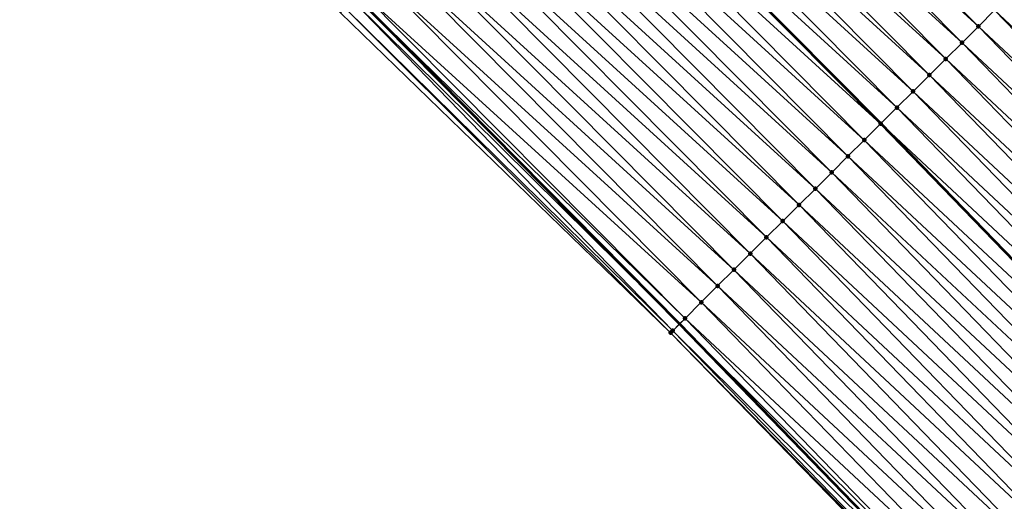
# Model space of a CAD drawing. Header units: feet. Extents: x 2017424 to 2024169, y 808042 to 818730.
# Tile 327 of 329: x 2022837 to 2022880, y 814107 to 814127. Entities that reach past the tile are written whole.
import ezdxf

# ---------------------------------------------------------------- set-up
doc = ezdxf.new("R2010")
doc.units = ezdxf.units.FT
doc.header["$MEASUREMENT"] = 0
for name, color, linetype, lineweight in [('EP_Travel Lane', 172, 'Continuous', 53), ('NB-Road Shots', 141, 'Continuous', 100), ('NB-Road X-Section', 40, 'Continuous', 13), ('STRIPING', 60, 'Continuous', 53)]:
    doc.layers.add(name, color=color, linetype=linetype, lineweight=lineweight)
doc.layers.add('I-77-MM15-17_NB-Surface-BORDER', color=7, linetype='Continuous')
doc.layers.add('I-77-MM15-17_NB-Surface-TIN', color=7, linetype='Continuous')

msp = doc.modelspace()

# ---------------------------------------------------------------- linework, layer by layer
at = {"layer": 'EP_Travel Lane'}
msp.add_polyline3d([(2022765.93421145, 814211.228142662, 292.9237701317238), (2022780.590182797, 814197.6377920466, 293.6343164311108), (2022795.246020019, 814184.0475658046, 294.3500033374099), (2022809.429719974, 814170.4294387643, 295.0168488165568), (2022823.773793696, 814156.5083717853, 295.6887549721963), (2022837.846645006, 814142.7086829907, 296.3693367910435), (2022851.888615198, 814128.4824233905, 297.0313413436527), (2022865.930649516, 814114.2560988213, 297.6905770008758), (2022879.679770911, 814100.0515784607, 298.3755855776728), (2022893.530545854, 814085.6403853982, 299.0637716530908), (2022907.219935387, 814071.3196983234, 299.7327200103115), (2022920.892147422, 814056.7373594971, 300.3860491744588), (2022934.56402017, 814042.1553825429, 301.0539102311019), (2022947.9282482, 814027.5710846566, 301.7183401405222), (2022961.363909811, 814012.7726420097, 302.418414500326), (2022974.577855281, 813998.1075643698, 303.0973242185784), (2022987.721669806, 813983.0480919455, 303.7749142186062), (2023000.864752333, 813967.9894582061, 304.4842388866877), (2023013.451521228, 813953.017964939, 305.1551549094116), (2023026.20817397, 813937.6310458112, 305.8702071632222), (2023038.734556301, 813922.406306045, 306.5702189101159), (2023051.205379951, 813906.7851186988, 307.2472481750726), (2023063.677757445, 813891.1619849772, 307.846601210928), (2023075.819066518, 813875.5859741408, 308.415438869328)], dxfattribs=at)
at = {"layer": 'I-77-MM15-17_NB-Surface-BORDER', "color": 3, "linetype": 'Continuous', "lineweight": -3}
msp.add_polyline3d([(2023075.644691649, 813875.4506071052, 308.3951260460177), (2023063.472029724, 813890.9968129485, 307.8238319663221), (2023050.956435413, 813906.5852500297, 307.2197133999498), (2023038.187647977, 813921.9670301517, 306.505273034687), (2023025.412794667, 813936.9668474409, 305.7631084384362), (2023013.145619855, 813952.7625636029, 305.1150415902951), (2023000.542632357, 813967.7040317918, 304.4403840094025), (2022987.34096004, 813982.7105771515, 303.7193854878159), (2022973.954884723, 813997.5557681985, 303.0170083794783), (2022961.094086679, 814012.5253822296, 302.3860692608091), (2022947.894297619, 814027.5399724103, 301.7142552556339), (2022933.753421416, 814041.3901340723, 300.9418025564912), (2022920.242084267, 814056.123499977, 300.2926115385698), (2022907.018253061, 814071.1294777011, 299.7086381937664), (2022893.214769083, 814085.3351465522, 299.0268923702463), (2022879.33572334, 814099.7189918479, 298.3349727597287), (2022865.540453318, 814113.867119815, 297.641418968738), (2022851.186854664, 814127.7824356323, 296.9339551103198), (2022837.317620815, 814142.1808926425, 296.2937104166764), (2022823.247478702, 814155.9622100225, 295.6093077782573), (2022808.897201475, 814169.8771579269, 294.9430237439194), (2022794.931266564, 814183.7060672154, 294.3105555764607), (2022780.173136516, 814197.1852651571, 293.5812173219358), (2022765.714295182, 814210.9894531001, 292.8945522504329)], dxfattribs=at)
at = {"layer": 'I-77-MM15-17_NB-Surface-TIN', "color": 128, "linetype": 'Continuous', "lineweight": -3}
for points in [[(2022878.923123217, 814127.1909584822, 298.959040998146), (2022864.853132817, 814141.3881924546, 298.2699446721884), (2022864.144448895, 814140.6826626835, 298.2010042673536)], [(2022878.923123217, 814127.1909584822, 298.959040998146), (2022879.631870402, 814127.8964244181, 299.0252531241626), (2022864.853132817, 814141.3881924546, 298.2699446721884)], [(2022878.214431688, 814126.4854363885, 298.8904288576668), (2022864.144448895, 814140.6826626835, 298.2010042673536), (2022863.435826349, 814139.9770709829, 298.1294171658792)], [(2022878.214431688, 814126.4854363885, 298.8904288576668), (2022878.923123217, 814127.1909584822, 298.959040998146), (2022864.144448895, 814140.6826626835, 298.2010042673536)], [(2022877.505826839, 814125.77982683, 298.8180787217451), (2022863.435826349, 814139.9770709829, 298.1294171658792), (2022862.727174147, 814139.2715092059, 298.0591089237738)], [(2022877.505826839, 814125.77982683, 298.8180787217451), (2022878.214431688, 814126.4854363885, 298.8904288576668), (2022863.435826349, 814139.9770709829, 298.1294171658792)], [(2022876.797226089, 814125.0742131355, 298.7455518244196), (2022862.727174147, 814139.2715092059, 298.0591089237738), (2022862.018408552, 814138.5660618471, 297.9936905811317)], [(2022876.797226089, 814125.0742131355, 298.7455518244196), (2022877.505826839, 814125.77982683, 298.8180787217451), (2022862.727174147, 814139.2715092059, 298.0591089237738)], [(2022876.088474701, 814124.3687514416, 298.6795209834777), (2022862.018408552, 814138.5660618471, 297.9936905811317), (2022861.3096274, 814137.8606301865, 297.9289431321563)], [(2022876.088474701, 814124.3687514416, 298.6795209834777), (2022876.797226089, 814125.0742131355, 298.7455518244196), (2022862.018408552, 814138.5660618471, 297.9936905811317)], [(2022875.379753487, 814123.6632593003, 298.6121889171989), (2022861.3096274, 814137.8606301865, 297.9289431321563), (2022860.608899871, 814137.1632971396, 297.8667220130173)], [(2022875.379753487, 814123.6632593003, 298.6121889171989), (2022876.088474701, 814124.3687514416, 298.6795209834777), (2022861.3096274, 814137.8606301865, 297.9289431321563)], [(2022874.671068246, 814122.9577308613, 298.5433055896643), (2022860.600804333, 814137.1552408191, 297.8660031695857), (2022859.892074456, 814136.4497574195, 297.7990445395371)], [(2022860.600804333, 814137.1552408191, 297.8660031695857), (2022874.679184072, 814122.9658105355, 298.5440944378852), (2022860.608899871, 814137.1632971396, 297.8667220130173)], [(2022874.671068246, 814122.9577308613, 298.5433055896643), (2022874.679184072, 814122.9658105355, 298.5440944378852), (2022860.600804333, 814137.1552408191, 297.8660031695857)], [(2022875.379753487, 814123.6632593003, 298.6121889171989), (2022860.608899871, 814137.1632971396, 297.8667220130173), (2022874.679184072, 814122.9658105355, 298.5440944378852)], [(2022873.962352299, 814122.2522334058, 298.4757464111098), (2022859.892074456, 814136.4497574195, 297.7990445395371), (2022859.183215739, 814135.744404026, 297.7376419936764)], [(2022873.962352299, 814122.2522334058, 298.4757464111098), (2022874.671068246, 814122.9577308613, 298.5433055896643), (2022859.892074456, 814136.4497574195, 297.7990445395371)], [(2022873.253496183, 814121.5468773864, 298.4142317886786), (2022859.183215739, 814135.744404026, 297.7376419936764), (2022858.474517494, 814135.0388887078, 297.6693192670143)], [(2022873.253496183, 814121.5468773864, 298.4142317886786), (2022873.962352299, 814122.2522334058, 298.4757464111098), (2022859.183215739, 814135.744404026, 297.7376419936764)], [(2022872.544825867, 814120.8413338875, 298.3447048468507), (2022858.474517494, 814135.0388887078, 297.6693192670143), (2022857.76584416, 814134.333348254, 297.5999223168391)], [(2022872.544825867, 814120.8413338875, 298.3447048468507), (2022873.253496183, 814121.5468773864, 298.4142317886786), (2022858.474517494, 814135.0388887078, 297.6693192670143)], [(2022871.836190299, 814120.1357553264, 298.2736794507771), (2022857.76584416, 814134.333348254, 297.5999223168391), (2022857.05710193, 814133.6278773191, 297.5334963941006)], [(2022871.836190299, 814120.1357553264, 298.2736794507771), (2022872.544825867, 814120.8413338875, 298.3447048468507), (2022857.76584416, 814134.333348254, 297.5999223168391)], [(2022871.12740696, 814119.4303258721, 298.20902644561), (2022857.05710193, 814133.6278773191, 297.5334963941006), (2022856.348196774, 814132.9225707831, 297.4740964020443)], [(2022871.12740696, 814119.4303258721, 298.20902644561), (2022871.836190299, 814120.1357553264, 298.2736794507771), (2022857.05710193, 814133.6278773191, 297.5334963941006)], [(2022870.418582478, 814118.7249379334, 298.1461476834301), (2022856.348196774, 814132.9225707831, 297.4740964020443), (2022855.639421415, 814132.2171332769, 297.4090991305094)], [(2022870.418582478, 814118.7249379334, 298.1461476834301), (2022871.12740696, 814119.4303258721, 298.20902644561), (2022856.348196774, 814132.9225707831, 297.4740964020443)], [(2022869.709892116, 814118.019414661, 298.0774851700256), (2022855.639421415, 814132.2171332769, 297.4090991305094), (2022854.930792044, 814131.5115484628, 297.3378063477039)], [(2022869.709892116, 814118.019414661, 298.0774851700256), (2022870.418582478, 814118.7249379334, 298.1461476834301), (2022855.639421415, 814132.2171332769, 297.4090991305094)], [(2022869.00128482, 814117.313807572, 298.0052405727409), (2022854.930792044, 814131.5115484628, 297.3378063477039), (2022854.22214402, 814130.8059824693, 297.2673179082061)], [(2022869.00128482, 814117.313807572, 298.0052405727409), (2022869.709892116, 814118.019414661, 298.0774851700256), (2022854.930792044, 814131.5115484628, 297.3378063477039)], [(2022868.292746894, 814116.6081304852, 297.930004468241), (2022854.22214402, 814130.8059824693, 297.2673179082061), (2022853.513465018, 814130.1004477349, 297.1981653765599)], [(2022868.292746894, 814116.6081304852, 297.930004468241), (2022869.00128482, 814117.313807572, 298.0052405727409), (2022854.22214402, 814130.8059824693, 297.2673179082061)], [(2022867.584072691, 814115.9025909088, 297.860645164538), (2022853.513465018, 814130.1004477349, 297.1981653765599), (2022852.804738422, 814129.3949610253, 297.1310652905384)], [(2022867.584072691, 814115.9025909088, 297.860645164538), (2022868.292746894, 814116.6081304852, 297.930004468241), (2022853.513465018, 814130.1004477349, 297.1981653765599)], [(2022866.875371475, 814115.1970785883, 297.792450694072), (2022852.804738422, 814129.3949610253, 297.1310652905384), (2022852.09617021, 814128.6893144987, 297.0571350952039)], [(2022866.875371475, 814115.1970785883, 297.792450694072), (2022867.584072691, 814115.9025909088, 297.860645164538), (2022852.804738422, 814129.3949610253, 297.1310652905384)], [(2022865.63156383, 814113.9579721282, 297.6534582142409), (2022851.718609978, 814128.3129619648, 297.0102140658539), (2022851.388106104, 814127.983159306, 296.9614660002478)], [(2022851.718609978, 814128.3129619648, 297.0102140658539), (2022865.930649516, 814114.2560988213, 297.6905770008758), (2022851.888615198, 814128.4824233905, 297.0313413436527)], [(2022865.63156383, 814113.9579721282, 297.6534582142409), (2022865.930649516, 814114.2560988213, 297.6905770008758), (2022851.718609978, 814128.3129619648, 297.0102140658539)], [(2022866.166771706, 814114.491463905, 297.7198815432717), (2022852.09617021, 814128.6893144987, 297.0571350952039), (2022851.888615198, 814128.4824233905, 297.0313413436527)], [(2022866.166771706, 814114.491463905, 297.7198815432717), (2022851.888615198, 814128.4824233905, 297.0313413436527), (2022865.930649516, 814114.2560988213, 297.6905770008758)], [(2022866.166771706, 814114.491463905, 297.7198815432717), (2022866.875371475, 814115.1970785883, 297.792450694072), (2022852.09617021, 814128.6893144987, 297.0571350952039)], [(2022894.313657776, 814114.1812968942, 299.7499814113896), (2022880.340702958, 814128.60180421, 299.0877837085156), (2022879.631870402, 814127.8964244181, 299.0252531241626)], [(2022865.540453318, 814113.867119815, 297.641418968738), (2022851.388106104, 814127.983159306, 296.9614660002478), (2022851.186854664, 814127.7824356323, 296.9339551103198)], [(2022865.63156383, 814113.9579721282, 297.6534582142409), (2022851.388106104, 814127.983159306, 296.9614660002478), (2022865.540453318, 814113.867119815, 297.641418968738)], [(2022893.594135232, 814113.486824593, 299.6879318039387), (2022879.631870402, 814127.8964244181, 299.0252531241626), (2022878.923123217, 814127.1909584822, 298.959040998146)], [(2022893.594135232, 814113.486824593, 299.6879318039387), (2022894.313657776, 814114.1812968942, 299.7499814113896), (2022879.631870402, 814127.8964244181, 299.0252531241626)], [(2022892.874650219, 814112.7923132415, 299.624292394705), (2022878.923123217, 814127.1909584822, 298.959040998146), (2022878.214431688, 814126.4854363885, 298.8904288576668)], [(2022892.874650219, 814112.7923132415, 299.624292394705), (2022893.594135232, 814113.486824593, 299.6879318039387), (2022878.923123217, 814127.1909584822, 298.959040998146)], [(2022892.155255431, 814112.0977080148, 299.5568311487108), (2022878.214431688, 814126.4854363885, 298.8904288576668), (2022877.505826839, 814125.77982683, 298.8180787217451)], [(2022892.155255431, 814112.0977080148, 299.5568311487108), (2022892.874650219, 814112.7923132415, 299.624292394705), (2022878.214431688, 814126.4854363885, 298.8904288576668)], [(2022891.435918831, 814111.4030422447, 299.4869050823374), (2022877.505826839, 814125.77982683, 298.8180787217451), (2022876.797226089, 814125.0742131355, 298.7455518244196)], [(2022891.435918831, 814111.4030422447, 299.4869050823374), (2022892.155255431, 814112.0977080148, 299.5568311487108), (2022877.505826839, 814125.77982683, 298.8180787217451)], [(2022890.716562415, 814110.7083970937, 299.4178184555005), (2022876.797226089, 814125.0742131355, 298.7455518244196), (2022876.088474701, 814124.3687514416, 298.6795209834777)], [(2022890.716562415, 814110.7083970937, 299.4178184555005), (2022891.435918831, 814111.4030422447, 299.4869050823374), (2022876.797226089, 814125.0742131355, 298.7455518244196)], [(2022889.997163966, 814110.0137956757, 299.3505122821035), (2022876.088474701, 814124.3687514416, 298.6795209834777), (2022875.379753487, 814123.6632593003, 298.6121889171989)], [(2022889.997163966, 814110.0137956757, 299.3505122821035), (2022890.716562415, 814110.7083970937, 299.4178184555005), (2022876.088474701, 814124.3687514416, 298.6795209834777)], [(2022889.277753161, 814109.3192071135, 299.2837294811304), (2022875.379753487, 814123.6632593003, 298.6121889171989), (2022874.679184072, 814122.9658105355, 298.5440944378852)], [(2022889.277753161, 814109.3192071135, 299.2837294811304), (2022889.997163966, 814110.0137956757, 299.3505122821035), (2022875.379753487, 814123.6632593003, 298.6121889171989)], [(2022888.558412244, 814108.6245458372, 299.2139863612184), (2022874.671068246, 814122.9577308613, 298.5433055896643), (2022873.962352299, 814122.2522334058, 298.4757464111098)], [(2022874.671068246, 814122.9577308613, 298.5433055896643), (2022888.566589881, 814108.6324429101, 299.2147792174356), (2022874.679184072, 814122.9658105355, 298.5440944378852)], [(2022888.558412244, 814108.6245458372, 299.2139863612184), (2022888.566589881, 814108.6324429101, 299.2147792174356), (2022874.671068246, 814122.9577308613, 298.5433055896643)], [(2022889.277753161, 814109.3192071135, 299.2837294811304), (2022874.679184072, 814122.9658105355, 298.5440944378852), (2022888.566589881, 814108.6324429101, 299.2147792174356)], [(2022887.838983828, 814107.9299755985, 299.147949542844), (2022873.962352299, 814122.2522334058, 298.4757464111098), (2022873.253496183, 814121.5468773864, 298.4142317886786)], [(2022887.838983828, 814107.9299755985, 299.147949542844), (2022888.558412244, 814108.6245458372, 299.2139863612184), (2022873.962352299, 814122.2522334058, 298.4757464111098)], [(2022887.119466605, 814107.2354977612, 299.0856745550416), (2022873.253496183, 814121.5468773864, 298.4142317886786), (2022872.544825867, 814120.8413338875, 298.3447048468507)], [(2022887.119466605, 814107.2354977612, 299.0856745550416), (2022887.838983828, 814107.9299755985, 299.147949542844), (2022873.253496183, 814121.5468773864, 298.4142317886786)], [(2022886.400057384, 814106.540907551, 299.0188246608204), (2022872.544825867, 814120.8413338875, 298.3447048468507), (2022871.836190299, 814120.1357553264, 298.2736794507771)], [(2022886.400057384, 814106.540907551, 299.0188246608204), (2022887.119466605, 814107.2354977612, 299.0856745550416), (2022872.544825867, 814120.8413338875, 298.3447048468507)], [(2022885.680731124, 814105.8462310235, 298.9484606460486), (2022871.836190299, 814120.1357553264, 298.2736794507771), (2022871.12740696, 814119.4303258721, 298.20902644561)], [(2022885.680731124, 814105.8462310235, 298.9484606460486), (2022886.400057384, 814106.540907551, 299.0188246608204), (2022871.836190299, 814120.1357553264, 298.2736794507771)], [(2022884.961344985, 814105.1516167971, 298.8806330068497), (2022871.12740696, 814119.4303258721, 298.20902644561), (2022870.418582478, 814118.7249379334, 298.1461476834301)], [(2022884.961344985, 814105.1516167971, 298.8806330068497), (2022885.680731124, 814105.8462310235, 298.9484606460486), (2022871.12740696, 814119.4303258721, 298.20902644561)], [(2022884.241792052, 814104.4571761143, 298.8198706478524), (2022870.418582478, 814118.7249379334, 298.1461476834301), (2022869.709892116, 814118.019414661, 298.0774851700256)], [(2022884.241792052, 814104.4571761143, 298.8198706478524), (2022884.961344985, 814105.1516167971, 298.8806330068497), (2022870.418582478, 814118.7249379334, 298.1461476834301)], [(2022883.522375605, 814103.7625934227, 298.7533268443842), (2022869.709892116, 814118.019414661, 298.0774851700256), (2022869.00128482, 814117.313807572, 298.0052405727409)], [(2022883.522375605, 814103.7625934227, 298.7533268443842), (2022884.241792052, 814104.4571761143, 298.8198706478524), (2022869.709892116, 814118.019414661, 298.0774851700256)], [(2022882.803239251, 814103.0677193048, 298.6749185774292), (2022869.00128482, 814117.313807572, 298.0052405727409), (2022868.292746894, 814116.6081304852, 297.930004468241)], [(2022882.803239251, 814103.0677193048, 298.6749185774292), (2022883.522375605, 814103.7625934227, 298.7533268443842), (2022869.00128482, 814117.313807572, 298.0052405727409)], [(2022882.084034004, 814102.3729168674, 298.599428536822), (2022868.292746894, 814116.6081304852, 297.930004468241), (2022867.584072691, 814115.9025909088, 297.860645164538)], [(2022882.084034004, 814102.3729168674, 298.599428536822), (2022882.803239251, 814103.0677193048, 298.6749185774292), (2022868.292746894, 814116.6081304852, 297.930004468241)], [(2022881.364538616, 814101.6784163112, 298.536228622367), (2022867.584072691, 814115.9025909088, 297.860645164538), (2022866.875371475, 814115.1970785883, 297.792450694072)], [(2022881.364538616, 814101.6784163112, 298.536228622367), (2022882.084034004, 814102.3729168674, 298.599428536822), (2022867.584072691, 814115.9025909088, 297.860645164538)], [(2022880.645081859, 814100.983875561, 298.4713923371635), (2022866.875371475, 814115.1970785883, 297.792450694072), (2022866.166771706, 814114.491463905, 297.7198815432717)], [(2022880.645081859, 814100.983875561, 298.4713923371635), (2022881.364538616, 814101.6784163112, 298.536228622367), (2022866.875371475, 814115.1970785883, 297.792450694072)], [(2022865.63156383, 814113.9579721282, 297.6534582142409), (2022879.679770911, 814100.0515784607, 298.3755855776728), (2022865.930649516, 814114.2560988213, 297.6905770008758)], [(2022879.925679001, 814100.2892787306, 298.4042729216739), (2022866.166771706, 814114.491463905, 297.7198815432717), (2022865.930649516, 814114.2560988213, 297.6905770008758)], [(2022879.925679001, 814100.2892787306, 298.4042729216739), (2022865.930649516, 814114.2560988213, 297.6905770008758), (2022879.679770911, 814100.0515784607, 298.3755855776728)], [(2022879.925679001, 814100.2892787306, 298.4042729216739), (2022880.645081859, 814100.983875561, 298.4713923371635), (2022866.166771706, 814114.491463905, 297.7198815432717)], [(2022879.400628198, 814099.7817528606, 298.3430211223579), (2022865.63156383, 814113.9579721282, 297.6534582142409), (2022865.540453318, 814113.867119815, 297.641418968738)], [(2022879.400628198, 814099.7817528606, 298.3430211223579), (2022865.540453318, 814113.867119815, 297.641418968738), (2022879.33572334, 814099.7189918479, 298.3349727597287)], [(2022879.400628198, 814099.7817528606, 298.3430211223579), (2022879.679770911, 814100.0515784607, 298.3755855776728), (2022865.63156383, 814113.9579721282, 297.6534582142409)]]:
    msp.add_3dface(points, dxfattribs=at)
at = {"layer": 'NB-Road Shots', "lineweight": 100}
for p in [(2022878.923123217, 814127.1909584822, 298.959040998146), (2022878.214431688, 814126.4854363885, 298.8904288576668), (2022877.505826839, 814125.77982683, 298.8180787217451), (2022876.797226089, 814125.0742131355, 298.7455518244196), (2022876.088474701, 814124.3687514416, 298.6795209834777), (2022875.379753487, 814123.6632593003, 298.6121889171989), (2022874.671068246, 814122.9577308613, 298.5433055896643), (2022873.962352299, 814122.2522334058, 298.4757464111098), (2022873.253496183, 814121.5468773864, 298.4142317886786), (2022872.544825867, 814120.8413338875, 298.3447048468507), (2022871.836190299, 814120.1357553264, 298.2736794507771), (2022871.12740696, 814119.4303258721, 298.20902644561), (2022870.418582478, 814118.7249379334, 298.1461476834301), (2022869.709892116, 814118.019414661, 298.0774851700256), (2022869.00128482, 814117.313807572, 298.0052405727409), (2022868.292746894, 814116.6081304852, 297.930004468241), (2022867.584072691, 814115.9025909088, 297.860645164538), (2022866.875371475, 814115.1970785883, 297.792450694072), (2022866.166771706, 814114.491463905, 297.7198815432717), (2022865.540453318, 814113.867119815, 297.641418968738), (2022865.63156383, 814113.9579721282, 297.6534582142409)]:
    msp.add_point(p, dxfattribs=at)
at = {"layer": 'NB-Road X-Section', "extrusion": (0.7035349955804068, -0.7098974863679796, 0.03292520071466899), "elevation": 845229.1110803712, "flags": 128}
msp.add_lwpolyline([(2009905.753655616, -27544.6847380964), (2009905.359242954, -27544.69888863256), (2009904.359242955, -27544.73353677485), (2009903.359242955, -27544.7683678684), (2009902.359242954, -27544.80665285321), (2009901.359242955, -27544.84622750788), (2009900.359242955, -27544.88282825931), (2009899.359242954, -27544.93246875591), (2009898.359242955, -27544.99400242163), (2009897.857560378, -27545.01901373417), (2009897.359242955, -27545.05338755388), (2009896.359242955, -27545.12070855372), (2009895.359242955, -27545.18483540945), (2009894.359242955, -27545.24739991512), (2009893.359242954, -27545.31364795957), (2009892.359242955, -27545.38229732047), (2009891.359242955, -27545.45468670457), (2009890.359242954, -27545.52725294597), (2009889.359242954, -27545.59331960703), (2009888.359242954, -27545.6606881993), (2009887.359242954, -27545.72960889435), (2009886.359242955, -27545.79720472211), (2009885.359242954, -27545.85875271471), (2009884.359242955, -27545.9283173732), (2009883.359242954, -27545.99938129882), (2009882.359242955, -27546.06406937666), (2009881.359242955, -27546.12698224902), (2009880.359242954, -27546.19568201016), (2009879.359242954, -27546.26796579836), (2009878.359242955, -27546.3432427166), (2009877.359242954, -27546.41263964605), (2009876.359242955, -27546.48087111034), (2009875.359242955, -27546.55347962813), (2009874.603560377, -27546.61993899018), (2009874.474893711, -27546.6319847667)], dxfattribs=at)
at = {"layer": 'NB-Road X-Section', "extrusion": (0.692546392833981, -0.7205693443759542, 0.03404869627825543), "elevation": 814332.6442398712, "flags": 128}
msp.add_lwpolyline([(2022630.382965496, -27442.62940485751), (2022630.234638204, -27442.6349772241), (2022629.234638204, -27442.67448810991), (2022628.234638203, -27442.71204304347), (2022627.234638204, -27442.75352151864), (2022626.234638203, -27442.79279971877), (2022625.234638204, -27442.82492626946), (2022624.234638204, -27442.85804052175), (2022624.1237274, -27442.86436472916), (2022623.234638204, -27442.93030071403), (2022622.234638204, -27442.99723259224), (2022621.234638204, -27443.06271574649), (2022620.234638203, -27443.12710178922), (2022619.234638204, -27443.18918739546), (2022618.234638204, -27443.25286372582), (2022617.234638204, -27443.32036411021), (2022616.234638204, -27443.390330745), (2022615.234638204, -27443.45945745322), (2022614.234638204, -27443.52680267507), (2022613.234638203, -27443.59362422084), (2022612.234638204, -27443.66340780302), (2022611.234638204, -27443.72948293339), (2022610.234638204, -27443.79179405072), (2022609.234638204, -27443.85868272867), (2022608.234638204, -27443.92908756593), (2022607.234638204, -27443.99695455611), (2022606.234638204, -27444.05775216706), (2022605.234638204, -27444.12433457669), (2022604.234638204, -27444.20278833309), (2022603.234638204, -27444.2783221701), (2022602.234638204, -27444.34155875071), (2022601.234638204, -27444.40643265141), (2022600.234638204, -27444.47359100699), (2022599.504394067, -27444.53487834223), (2022599.414108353, -27444.54293137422)], dxfattribs=at)
at = {"layer": 'STRIPING'}
msp.add_polyline3d([(2022759.407718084, 814233.5674202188, 293.0773944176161), (2022774.237687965, 814220.2279356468, 293.7877521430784), (2022788.893873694, 814206.637512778, 294.4924974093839), (2022803.549962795, 814193.0471795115, 295.2009468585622), (2022817.942402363, 814179.2425715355, 295.8784061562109), (2022832.286276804, 814165.3216979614, 296.5585268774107), (2022846.538156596, 814151.3612469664, 297.2091466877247), (2022860.608899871, 814137.1632971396, 297.8667220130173), (2022874.679184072, 814122.9658105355, 298.5440944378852), (2022888.566589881, 814108.6324429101, 299.2147792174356), (2022902.417308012, 814094.2213089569, 299.9053717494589), (2022916.208846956, 814079.7880295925, 300.5978666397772), (2022929.880389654, 814065.2064046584, 301.2798748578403)], dxfattribs=at)

doc.saveas('drawing.dxf')
